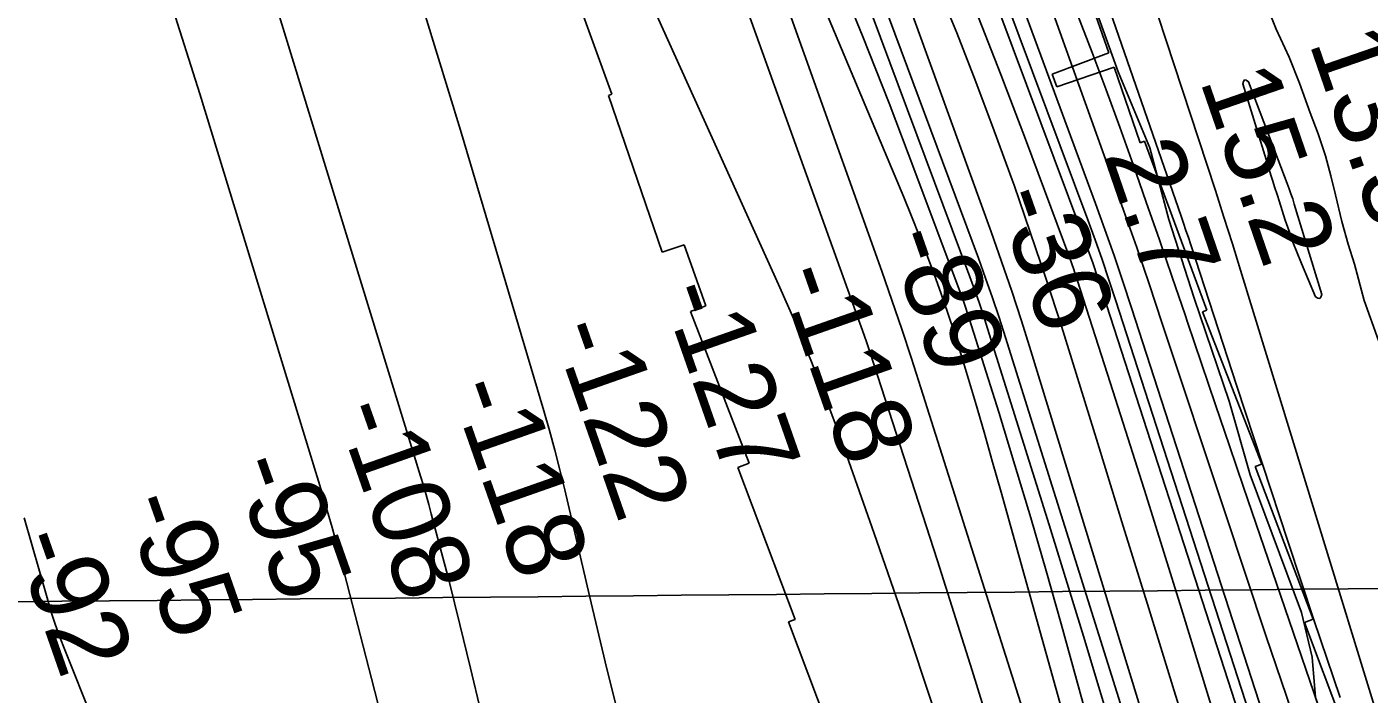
# Model space of a CAD drawing. Extents: x 3625074 to 3663148, y 511451 to 537151.
# Drawn here: x 3632002 to 3633164, y 528929 to 529506 of the extents above; entities that cross this region are included whole.
import ezdxf

# ---------------------------------------------------------------- set-up
doc = ezdxf.new("R2010")
doc.units = 0
for name, color, linetype in [('V-GRID-MAJR', 7, 'Continuous'), ('V-RIVR-EDGE', 7, 'Continuous'), ('V-RIVR-RANG', 7, 'Continuous'), ('V-RRAP-RVMT', 7, 'Continuous'), ('V-SITE-VEGE', 7, 'Continuous'), ('V-TOPO-DPTH', 7, 'Continuous'), ('V-TOPO-MAJR', 7, 'Continuous'), ('V-TOPO-MINR', 7, 'Continuous'), ('V-TOPO-WATR', 7, 'Continuous')]:
    doc.layers.add(name, color=color, linetype=linetype)

msp = doc.modelspace()

# ---------------------------------------------------------------- linework, layer by layer
at = {"layer": 'V-GRID-MAJR'}
msp.add_spline([(3629187.6, 528981.4), (3634465.5, 529032.5), (3639743.5, 529084.3), (3645021.4, 529136.9)], degree=3, dxfattribs=at)
at = {"layer": 'V-RIVR-EDGE'}
for points in [[(3633114.8, 528960.7), (3633105.7, 528999.3), (3633061.3, 529118.3), (3633043.1, 529182), (3633012.6, 529271), (3632990.8, 529339), (3632974.4, 529401), (3632947, 529466.6), (3632914.7, 529556.7), (3632884.3, 529655.5), (3632845.4, 529759.1), (3632809.4, 529850.5), (3632779.6, 529925.3), (3632741.9, 530046.7), (3632696.8, 530162.6), (3632652.4, 530269.4), (3632616.5, 530359.5), (3632551.2, 530504.9)], [(3633556, 527734.7), (3633509.1, 527840.9), (3633419.5, 528047.6), (3633381.8, 528139), (3633334.3, 528261), (3633292.3, 528373.2), (3633272.2, 528440.1), (3633229.7, 528579.9), (3633209.5, 528614.9), (3633198.6, 528661.4), (3633159.8, 528800.6), (3633117.8, 528925.7), (3633114.8, 528960.7)]]:
    msp.add_lwpolyline(points, dxfattribs=at)
at = {"layer": 'V-RRAP-RVMT'}
for p, q in [((3632938.8, 529483.2), (3632852.4, 529731)), ((3632461.4, 529577.4), (3632508.8, 529447.3)), ((3632889.7, 529464.7), (3632938.8, 529483.2)), ((3632943.4, 529470.9), (3632893.8, 529453.8)), ((3632965.9, 529405.4), (3632943.4, 529470.9)), ((3632893.8, 529453.8), (3632889.7, 529464.7)), ((3632508.8, 529447.3), (3632505.9, 529446.2)), ((3632505.9, 529446.2), (3632552.4, 529310.8)), ((3632969.6, 529406.8), (3632965.9, 529405.4)), ((3633023.6, 529260.7), (3632969.6, 529406.8)), ((3632552.4, 529310.8), (3632571.4, 529317.1)), ((3632571.4, 529317.1), (3632590, 529264.4)), ((3632590, 529264.4), (3632576.9, 529259.5)), ((3632576.9, 529259.5), (3632627.5, 529128.3)), ((3633020, 529259.2), (3633023.6, 529260.7)), ((3633071.3, 529127.6), (3633020, 529259.2)), ((3632627.5, 529128.3), (3632617.8, 529124.6)), ((3632617.8, 529124.6), (3632667.4, 528993.2)), ((3633065.4, 529125.4), (3633071.3, 529127.6)), ((3633115.7, 528993.4), (3633065.4, 529125.4)), ((3632667.4, 528993.2), (3632661.5, 528991.1)), ((3633108.1, 528990.5), (3633115.7, 528993.4)), ((3632661.5, 528991.1), (3632711.6, 528859)), ((3633158.3, 528858.3), (3633108.1, 528990.5))]:
    msp.add_line(p, q, dxfattribs=at)
at = {"layer": 'V-SITE-VEGE'}
msp.add_lwpolyline([(3633172.2, 529234.3), (3633159.9, 529268.9), (3633151.4, 529300.4), (3633145.9, 529317.7), (3633140.5, 529337.3), (3633135.1, 529360.3), (3633131, 529376.7), (3633126.3, 529394.2), (3633120.1, 529413.1), (3633113.1, 529431.4), (3633103.8, 529457), (3633094.8, 529479.3), (3633083.8, 529503.6), (3633073, 529530.4)], dxfattribs=at)
at = {"layer": 'V-TOPO-DPTH'}
for points in [[(3633071.3, 528849.1), (3633045.2, 528930.3), (3632933.7, 529275.1), (3632929.4, 529288.3), (3632924.9, 529301.5), (3632920.2, 529314.7), (3632915.4, 529327.7), (3632760.4, 529743), (3632732, 529816.8), (3632702.5, 529890.1), (3632671.5, 529962.9), (3632639.4, 530035.2), (3632600.1, 530121.4), (3632586.6, 530150.1), (3632572.8, 530178.7), (3632558.4, 530206.9), (3632543.7, 530235), (3632288.1, 530709.9)], [(3633071.3, 528849.1), (3633045.2, 528930.3), (3632933.7, 529275.1), (3632929.4, 529288.3), (3632924.9, 529301.5), (3632920.2, 529314.7), (3632915.4, 529327.7), (3632760.4, 529743), (3632732, 529816.8), (3632702.5, 529890.1), (3632671.5, 529962.9), (3632639.4, 530035.2), (3632600.1, 530121.4), (3632586.6, 530150.1), (3632572.8, 530178.7), (3632558.4, 530206.9), (3632543.7, 530235), (3632288.1, 530709.9)], [(3632557.7, 530580.1), (3632709.3, 530264.8), (3632714.1, 530254.5), (3632718.7, 530244.1), (3632723.1, 530233.6), (3632727.3, 530223.1), (3632798.1, 530038.4), (3632836.9, 529935.2), (3632874.6, 529831.6), (3632910.8, 529727.4), (3632946.1, 529622.9), (3633023.7, 529386.9), (3633031.2, 529364), (3633038.5, 529341.1), (3633045.8, 529318.1), (3633052.9, 529295.1), (3633238.3, 528691.6)], [(3632346.2, 530560.3), (3632405.5, 530446.6), (3632532, 530199.1), (3632539.9, 530183.3), (3632547.6, 530167.4), (3632554.9, 530151.3), (3632562, 530135.2), (3632777.6, 529631.4), (3632800.9, 529576), (3632823.6, 529520.4), (3632845.4, 529464.5), (3632866.7, 529408.4), (3632905, 529305.5), (3632906.8, 529300.7), (3632908.5, 529295.8), (3632910.1, 529290.9), (3632911.8, 529286), (3632940.1, 529198.2), (3632955.7, 529149.4), (3632971.3, 529100.5), (3632986.6, 529051.5), (3633001.7, 529002.5), (3633162.3, 528480)], [(3632346.2, 530560.3), (3632405.5, 530446.6), (3632532, 530199.1), (3632539.9, 530183.3), (3632547.6, 530167.4), (3632554.9, 530151.3), (3632562, 530135.2), (3632777.6, 529631.4), (3632800.9, 529576), (3632823.6, 529520.4), (3632845.4, 529464.5), (3632866.7, 529408.4), (3632905, 529305.5), (3632906.8, 529300.7), (3632908.5, 529295.8), (3632910.1, 529290.9), (3632911.8, 529286), (3632940.1, 529198.2), (3632955.7, 529149.4), (3632971.3, 529100.5), (3632986.6, 529051.5), (3633001.7, 529002.5), (3633162.3, 528480)], [(3632433.5, 530506), (3632457.6, 530464.3), (3632481.8, 530422.7), (3632506.2, 530381.2), (3632530.7, 530339.7), (3632562.3, 530286.4), (3632570.9, 530271.5), (3632579.3, 530256.6), (3632587.4, 530241.5), (3632595.3, 530226.3), (3632609, 530199.4), (3632610.8, 530195.7), (3632612.4, 530192), (3632637, 530131.9), (3632649.9, 530099.9), (3632662.6, 530067.8), (3632675, 530035.6), (3632687.1, 530003.2), (3632927.4, 529352.9), (3632935.5, 529330.5), (3632943.4, 529308), (3632951.1, 529285.4), (3632958.6, 529262.8), (3633198.4, 528521.9)], [(3633198.4, 528521.9), (3632958.6, 529262.8), (3632951.1, 529285.4), (3632943.4, 529308), (3632935.5, 529330.5), (3632927.4, 529352.9), (3632687.1, 530003.2), (3632675, 530035.6), (3632662.6, 530067.8), (3632649.9, 530099.9), (3632637, 530131.9), (3632612.4, 530192), (3632610.8, 530195.7), (3632609, 530199.4), (3632595.3, 530226.3), (3632587.4, 530241.5), (3632579.3, 530256.6), (3632570.9, 530271.5), (3632562.3, 530286.4), (3632530.7, 530339.7), (3632506.2, 530381.2), (3632481.8, 530422.7), (3632457.6, 530464.3), (3632433.5, 530506)], [(3632491.7, 530495.9), (3632622.5, 530237.5), (3632629.8, 530222.5), (3632636.8, 530207.4), (3632643.5, 530192.1), (3632649.8, 530176.7), (3632911.9, 529515.5), (3632924.3, 529483.4), (3632936.6, 529451.3), (3632948.4, 529419), (3632960, 529386.6), (3632971.3, 529354.1), (3632982.6, 529321.6), (3632993.7, 529289.1), (3633004.8, 529256.5), (3633006.9, 529250.3), (3633019, 529214.6), (3633031.1, 529178.9), (3633043.2, 529143.2), (3633055.4, 529107.6), (3633263.8, 528499.9)], [(3633263.8, 528499.9), (3633055.4, 529107.6), (3633043.2, 529143.2), (3633031.1, 529178.9), (3633019, 529214.6), (3633006.9, 529250.3), (3633004.8, 529256.5), (3632993.7, 529289.1), (3632982.6, 529321.6), (3632971.3, 529354.1), (3632960, 529386.6), (3632948.4, 529419), (3632936.6, 529451.3), (3632924.3, 529483.4), (3632911.9, 529515.5), (3632649.8, 530176.7), (3632643.5, 530192.1), (3632636.8, 530207.4), (3632629.8, 530222.5), (3632622.5, 530237.5), (3632491.7, 530495.9)], [(3633017.5, 528860.2), (3632995.4, 528931.4), (3632973.4, 529002.7), (3632951.4, 529074), (3632929.4, 529145.2), (3632910.7, 529205.8), (3632897.8, 529246.7), (3632884.6, 529287.5), (3632870.9, 529328.2), (3632856.8, 529368.7), (3632855.2, 529373.2), (3632839.7, 529415.8), (3632823.8, 529458.2), (3632807.2, 529500.4), (3632790.1, 529542.3), (3632540.1, 530143.6), (3632536.4, 530152.1), (3632532.6, 530160.7), (3632528.7, 530169.1), (3632524.6, 530177.6), (3632452, 530323.3), (3632410.9, 530404.3), (3632369, 530484.8)], [(3632369, 530484.8), (3632410.9, 530404.3), (3632452, 530323.3), (3632524.6, 530177.6), (3632528.7, 530169.1), (3632532.6, 530160.7), (3632536.4, 530152.1), (3632540.1, 530143.6), (3632790.1, 529542.3), (3632807.2, 529500.4), (3632823.8, 529458.2), (3632839.7, 529415.8), (3632855.2, 529373.2), (3632856.8, 529368.7), (3632870.9, 529328.2), (3632884.6, 529287.5), (3632897.8, 529246.7), (3632910.7, 529205.8), (3632929.4, 529145.2), (3632951.4, 529074), (3632973.4, 529002.7), (3632995.4, 528931.4), (3633017.5, 528860.2)]]:
    msp.add_lwpolyline(points, dxfattribs=at)
at = {"layer": 'V-TOPO-MAJR'}
for points in [[(3633088.3, 528519.1), (3632871.4, 529225.6), (3632863.3, 529251.5), (3632854.9, 529277.2), (3632846.1, 529302.8), (3632837.1, 529328.3), (3632684.3, 529749.2), (3632659, 529817.7), (3632632.9, 529885.8), (3632606, 529953.7), (3632578.3, 530021.2), (3632524.8, 530149.6), (3632523.4, 530152.8), (3632522, 530155.9), (3632520.6, 530159), (3632519.1, 530162.1), (3632491.2, 530218.4), (3632475.6, 530249.5), (3632459.7, 530280.5), (3632443.4, 530311.3), (3632426.8, 530341.9), (3632014, 531094)], [(3631920.6, 531048.5), (3632307.1, 530359.4), (3632329.1, 530319.4), (3632350.6, 530279.1), (3632371.4, 530238.5), (3632391.8, 530197.6), (3632428.4, 530122.6), (3632430.1, 530119), (3632431.7, 530115.4), (3632433.3, 530111.8), (3632434.9, 530108.2), (3632493.1, 529968.2), (3632523.2, 529894.3), (3632552.5, 529820.1), (3632580.6, 529745.5), (3632608, 529670.6), (3632742.3, 529294.3), (3632751.1, 529269.2), (3632759.7, 529244.1), (3632768, 529218.8), (3632776.2, 529193.6), (3633005.6, 528469.9)], [(3632629.5, 527747.7), (3632608.7, 527814.5), (3632493.6, 528191.1), (3632483.7, 528224.6), (3632474.1, 528258.1), (3632465, 528291.7), (3632456.2, 528325.5), (3632367, 528681.1), (3632350.5, 528746.4), (3632334, 528811.7), (3632317.3, 528877), (3632300.6, 528942.2), (3632274.7, 529042.7), (3632270.7, 529057.6), (3632266.6, 529072.6), (3632262.3, 529087.4), (3632257.9, 529102.3), (3632152, 529447.7), (3632126.9, 529526.7), (3632100.9, 529605.3), (3632073.4, 529683.5), (3632044.9, 529761.3), (3631993.6, 529897.6)]]:
    msp.add_lwpolyline(points, dxfattribs=at)
at = {"layer": 'V-TOPO-MINR'}
for points in [[(3632946.1, 528882), (3632917, 528978.6), (3632887.3, 529075), (3632833.9, 529244.8), (3632830.3, 529256.1), (3632826.5, 529267.3), (3632822.6, 529278.5), (3632818.5, 529289.6), (3632710.8, 529578.7), (3632674.8, 529672.8), (3632637.6, 529766.4), (3632598.8, 529859.3), (3632559, 529951.7), (3632500.9, 530083), (3632489, 530109.4), (3632476.8, 530135.6), (3632464.2, 530161.7), (3632451.3, 530187.6), (3632048.7, 530982.6)], [(3633139, 528925.7), (3633116.4, 528992.9), (3633094, 529060.1), (3633071.8, 529127.5), (3633049.7, 529194.8), (3633009.8, 529317.2), (3633007.7, 529323.4), (3633005.6, 529329.6), (3633003.5, 529335.8), (3633001.4, 529342), (3632851.9, 529772.5), (3632824.5, 529848.6), (3632796, 529924.3), (3632765.9, 529999.3), (3632734.7, 530073.9), (3632698.1, 530158.7), (3632684, 530190.4), (3632669.4, 530222), (3632654, 530253.1), (3632638.1, 530284), (3632282.3, 530956.3)], [(3633137, 528675.4), (3632944.7, 529269.6), (3632939, 529287), (3632933.1, 529304.4), (3632926.9, 529321.6), (3632920.6, 529338.8), (3632670.6, 530007.4), (3632658.8, 530037.9), (3632646.4, 530068.2), (3632633.3, 530098.2), (3632619.6, 530127.9), (3632605.3, 530157.4), (3632590.6, 530186.6), (3632575.3, 530215.6), (3632559.7, 530244.3), (3632231.2, 530835.2)], [(3633071.3, 528849.1), (3633045.2, 528930.3), (3632933.7, 529275.1), (3632929.4, 529288.3), (3632924.9, 529301.5), (3632920.2, 529314.7), (3632915.4, 529327.7), (3632760.4, 529743), (3632732, 529816.8), (3632702.5, 529890.1), (3632671.5, 529962.9), (3632639.4, 530035.2), (3632600.1, 530121.4), (3632586.6, 530150.1), (3632572.8, 530178.7), (3632558.4, 530206.9), (3632543.7, 530235), (3632288.1, 530709.9)], [(3632096.7, 530648.8), (3632362.7, 530160.2), (3632378.7, 530129.9), (3632394.1, 530099.4), (3632408.6, 530068.5), (3632422.6, 530037.3), (3632460.8, 529948.8), (3632492.7, 529872.9), (3632523.7, 529796.5), (3632553.3, 529719.7), (3632581.9, 529642.5), (3632722.3, 529252.7), (3632725.7, 529243.1), (3632729.1, 529233.4), (3632732.4, 529223.7), (3632735.5, 529214), (3632790.5, 529044), (3632820.5, 528949.1), (3632850, 528854)], [(3633049.2, 528439.9), (3632897.6, 528989.3), (3632884.6, 529035.3), (3632871.4, 529081.1), (3632857.6, 529126.7), (3632843.6, 529172.3), (3632818.3, 529252.6), (3632816.6, 529257.9), (3632814.8, 529263.2), (3632813, 529268.5), (3632811, 529273.8), (3632771.1, 529380.9), (3632748.8, 529439.5), (3632725.8, 529497.9), (3632702, 529555.9), (3632677.6, 529613.7), (3632470.6, 530094.4), (3632463.5, 530110.4), (3632456.3, 530126.4), (3632448.8, 530142.3), (3632441.1, 530158.1), (3632226.6, 530590.7)], [(3633238.3, 528691.6), (3633052.9, 529295.1), (3633045.8, 529318.1), (3633038.5, 529341.1), (3633031.2, 529364), (3633023.7, 529386.9), (3632946.1, 529622.9), (3632910.8, 529727.4), (3632874.6, 529831.6), (3632836.9, 529935.2), (3632798.1, 530038.4), (3632727.3, 530223.1), (3632723.1, 530233.6), (3632718.7, 530244.1), (3632714.1, 530254.5), (3632709.3, 530264.8), (3632557.7, 530580.1)], [(3632981.6, 528816.5), (3632849.5, 529237), (3632843.9, 529254.2), (3632838.2, 529271.4), (3632832.2, 529288.4), (3632826, 529305.5), (3632573.8, 529982.3), (3632563.1, 530010.3), (3632552.1, 530038.1), (3632540.5, 530065.7), (3632528.6, 530093.2), (3632516.2, 530120.5), (3632503.5, 530147.6), (3632490.3, 530174.5), (3632476.9, 530201.3), (3632406.3, 530339.1), (3632357, 530434.5), (3632307.4, 530529.7)], [(3632247.5, 530509.6), (3632297.5, 530413), (3632346.1, 530315.6), (3632433.3, 530136.2), (3632437.3, 530127.9), (3632441.1, 530119.6), (3632444.8, 530111.3), (3632448.4, 530102.9), (3632761.3, 529358.3), (3632768.1, 529341.8), (3632774.8, 529325.1), (3632781.3, 529308.5), (3632787.6, 529291.7), (3632793.7, 529274.9), (3632799.6, 529258), (3632805.2, 529240.9), (3632810.5, 529223.8), (3632815.7, 529206.6), (3632823.4, 529180.9), (3632830.9, 529155.1), (3632838.3, 529129.2), (3632845.7, 529103.3), (3633036.9, 528418.1)], [(3633198.4, 528521.9), (3632958.6, 529262.8), (3632951.1, 529285.4), (3632943.4, 529308), (3632935.5, 529330.5), (3632927.4, 529352.9), (3632687.1, 530003.2), (3632675, 530035.6), (3632662.6, 530067.8), (3632649.9, 530099.9), (3632637, 530131.9), (3632612.4, 530192), (3632610.8, 530195.7), (3632609, 530199.4), (3632595.3, 530226.3), (3632587.4, 530241.5), (3632579.3, 530256.6), (3632570.9, 530271.5), (3632562.3, 530286.4), (3632530.7, 530339.7), (3632506.2, 530381.2), (3632481.8, 530422.7), (3632457.6, 530464.3), (3632433.5, 530506)], [(3633017.5, 528860.2), (3632995.4, 528931.4), (3632973.4, 529002.7), (3632951.4, 529074), (3632929.4, 529145.2), (3632910.7, 529205.8), (3632897.8, 529246.7), (3632884.6, 529287.5), (3632870.9, 529328.2), (3632856.8, 529368.7), (3632855.2, 529373.2), (3632839.7, 529415.8), (3632823.8, 529458.2), (3632807.2, 529500.4), (3632790.1, 529542.3), (3632540.1, 530143.6), (3632536.4, 530152.1), (3632532.6, 530160.7), (3632528.7, 530169.1), (3632524.6, 530177.6), (3632452, 530323.3), (3632410.9, 530404.3), (3632369, 530484.8)], [(3633110.4, 528874.5), (3633074.8, 528979.4), (3633039.7, 529084.5), (3632984.8, 529250.1), (3632974, 529282.5), (3632963, 529314.8), (3632951.7, 529347), (3632940.3, 529379.2), (3632891, 529516.5), (3632854.3, 529617.1), (3632816.8, 529717.4), (3632778.2, 529817.2), (3632738.8, 529916.8), (3632631.2, 530184.4), (3632627.6, 530193), (3632623.8, 530201.6), (3632619.8, 530210), (3632615.7, 530218.4), (3632552.8, 530342.2), (3632516.2, 530412), (3632478.4, 530481)], [(3632787.1, 528916.4), (3632761.9, 528992.1), (3632735.8, 529067.5), (3632706.2, 529151), (3632693.8, 529184.3), (3632681, 529217.4), (3632667.3, 529250.2), (3632653, 529282.7), (3632484.8, 529654.6), (3632453.8, 529721.8), (3632422.2, 529788.7), (3632389.7, 529855.1), (3632356.6, 529921.3), (3632313.2, 530006.4), (3632301, 530029.6), (3632288.4, 530052.6), (3632275.2, 530075.2), (3632261.6, 530097.6), (3632112.4, 530336.6), (3632107.4, 530340.5), (3632102.3, 530342)], [(3632395.2, 528913.6), (3632386.5, 528951.2), (3632377.3, 528988.7), (3632367.8, 529026.2), (3632352.4, 529084.5), (3632350.2, 529092.7), (3632348, 529100.9), (3632345.6, 529109), (3632343.2, 529117.1), (3632182, 529641.8), (3632165.2, 529694.8), (3632147.7, 529747.5), (3632129.4, 529800), (3632110.3, 529852.2), (3632076.2, 529943.3), (3632073.7, 529949.8), (3632071.1, 529956.2), (3632068.4, 529962.6), (3632065.6, 529968.9), (3631901.4, 530325.7)], [(3632347.5, 529514.9), (3632377.6, 529416.2), (3632449.8, 529173.6), (3632454.7, 529156.7), (3632459.4, 529139.7), (3632463.8, 529122.6), (3632467.9, 529105.4), (3632489.4, 529013.5), (3632504.5, 528950.4), (3632520.2, 528887.5)], [(3633098.2, 529319.5), (3633094.8, 529328.9), (3633091.6, 529338.4), (3633086.2, 529355.1), (3633084.7, 529359.7), (3633082.3, 529367.4), (3633080.8, 529372.3), (3633079.2, 529377.3), (3633077.7, 529382.3), (3633076.1, 529387.3), (3633054.7, 529456.4), (3633055.4, 529458.5), (3633056.3, 529459.7), (3633057.8, 529459.4), (3633059.7, 529458.1), (3633093.3, 529370.1), (3633094.9, 529365.7), (3633096.5, 529361.2), (3633098, 529356.8), (3633099.4, 529352.3), (3633123.1, 529274.2), (3633122.4, 529272), (3633121.4, 529270.8), (3633119.8, 529271), (3633117.8, 529272.3), (3633105.6, 529301), (3633101.8, 529310.2), (3633098.2, 529319.5)], [(3632059.3, 528907.1), (3632035.2, 528967), (3632031, 528978), (3632027, 528989.2), (3632023.3, 529000.5), (3632019.9, 529011.8), (3632000.2, 529081.1)]]:
    msp.add_lwpolyline(points, dxfattribs=at)
at = {"layer": 'V-TOPO-WATR'}
msp.add_lwpolyline([(3633263.8, 528499.9), (3633055.4, 529107.6), (3633043.2, 529143.2), (3633031.1, 529178.9), (3633019, 529214.6), (3633006.9, 529250.3), (3633004.8, 529256.5), (3632993.7, 529289.1), (3632982.6, 529321.6), (3632971.3, 529354.1), (3632960, 529386.6), (3632948.4, 529419), (3632936.6, 529451.3), (3632924.3, 529483.4), (3632911.9, 529515.5), (3632649.8, 530176.7), (3632643.5, 530192.1), (3632636.8, 530207.4), (3632629.8, 530222.5), (3632622.5, 530237.5), (3632491.7, 530495.9)], dxfattribs=at)

# ---------------------------------------------------------------- texts
at = {"layer": 'V-RIVR-RANG'}
for s, rotation, p in [('13.3', 289.0383, (3633111.8, 529492.3)), ('15.2', 289.0383, (3633017.3, 529459.5)), ('2.7', 289.0383, (3632933.7, 529395.2)), ('-36', 289.3225, (3632840.1, 529358.8)), ('-89', 289.3225, (3632746.6, 529323.2)), ('-118', 289.3225, (3632651.7, 529291.6)), ('-127', 289.3225, (3632551, 529276.7)), ('-122', 289.3225, (3632456.5, 529243.8)), ('-118', 289.3225, (3632368.4, 529193)), ('-108', 289.3225, (3632269, 529174.1)), ('-95', 289.3225, (3632179.6, 529126.8)), ('-95', 289.3225, (3632085.2, 529094)), ('-92', 289.3225, (3631990.4, 529062.1))]:
    msp.add_text(s, height=67, rotation=rotation, dxfattribs=at).set_placement(p)

doc.saveas('drawing.dxf')
